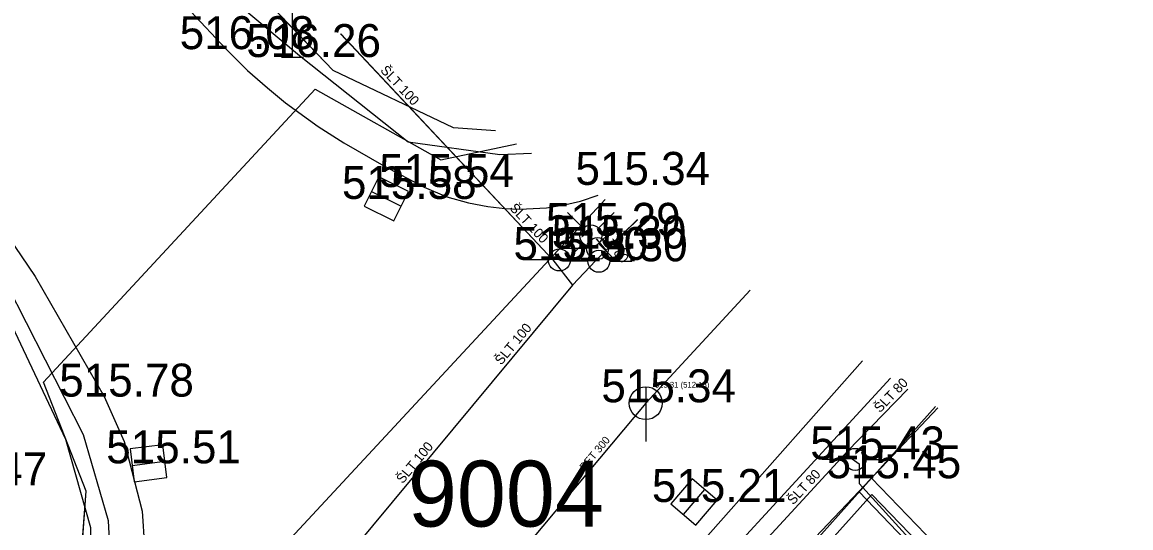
# Model space of a CAD drawing. Extents: x -668867 to -667827, y -1131943 to -1131019.
# Drawn here: x -668350.71 to -668325.45, y -1131219 to -1131207.49 of the extents above; entities that cross this region are included whole.
import ezdxf

# ---------------------------------------------------------------- set-up
doc = ezdxf.new("R2010")
doc.units = 0
for name, color, linetype in [('G_Bod_tecka', 7, 'Continuous'), ('G_Bod_vyska', 7, 'Continuous'), ('G_Bodove_pole', 7, 'Continuous'), ('G_Objekty_dopravni', 7, 'Continuous'), ('G_Plochy_zpevnene', 7, 'Continuous'), ('G_Ploty', 7, 'Continuous'), ('G_Ploty_vstupy', 7, 'Continuous'), ('G_Site-kanalizace', 7, 'Continuous'), ('G_Site-plynovod', 7, 'Continuous'), ('G_Site-vodovod', 7, 'Continuous'), ('G_Z_ELsilove_podz_kotovane', 7, 'Continuous'), ('G_Z_KANAL_podz_kotovane', 7, 'Continuous'), ('G_Z_PLYNY_podz_geodeticky', 7, 'Continuous'), ('G_Z_VODA_podz_kotovane', 7, 'Continuous'), ('Vrstva 13', 7, 'Continuous'), ('Vrstva 17', 7, 'Continuous'), ('Vrstva 2', 7, 'Continuous'), ('Vrstva 25', 7, 'Continuous'), ('Vrstva 27', 7, 'Continuous'), ('Vrstva 3', 7, 'Continuous'), ('Vrstva 4', 7, 'Continuous'), ('Vrstva 6', 7, 'Continuous'), ('Vrstva 7', 7, 'Continuous'), ('Vrstva 8', 7, 'Continuous')]:
    doc.layers.add(name, color=color, linetype=linetype)

msp = doc.modelspace()

# ---------------------------------------------------------------- linework, layer by layer
at = {"layer": 'G_Bod_tecka'}
for p, q in [((-668346.06, -1131208.1), (-668346.06, -1131208.1)), ((-668344.55, -1131208.28), (-668344.55, -1131208.28)), ((-668341.55, -1131211.24), (-668341.55, -1131211.24)), ((-668342.41, -1131211.51), (-668342.41, -1131211.51)), ((-668337.75, -1131212.35), (-668337.75, -1131212.35)), ((-668337.6, -1131212.64), (-668337.6, -1131212.64)), ((-668338.47, -1131212.9), (-668338.47, -1131212.9)), ((-668337.57, -1131212.93), (-668337.57, -1131212.93)), ((-668348.84, -1131216.01), (-668348.84, -1131216.01)), ((-668336.49, -1131216.14), (-668336.49, -1131216.14)), ((-668347.83, -1131217.53), (-668347.83, -1131217.53)), ((-668331.73, -1131217.44), (-668331.73, -1131217.44)), ((-668331.36, -1131217.87), (-668331.36, -1131217.87)), ((-668335.4, -1131218.41), (-668335.4, -1131218.41))]:
    msp.add_line(p, q, dxfattribs=at)
at = {"layer": 'G_Objekty_dopravni'}
for p, q in [((-668344.55, -1131208.28), (-668344.55, -1131207.28)), ((-668344.8, -1131208.28), (-668344.3, -1131208.28))]:
    msp.add_line(p, q, dxfattribs=at)
at = {"layer": 'G_Plochy_zpevnene'}
msp.add_line((-668339.99, -1131224.69), (-668331.559, -1131215.194), dxfattribs=at)
for points in [[(-668350.532, -1131203.318), (-668348.5, -1131205.5), (-668346.06, -1131208.1), (-668345.57, -1131208.59), (-668345.12, -1131208.98), (-668344.71, -1131209.32), (-668343.96, -1131209.86), (-668343.38, -1131210.23), (-668342.47, -1131210.76), (-668341.55, -1131211.24), (-668341.03, -1131211.46), (-668340.54, -1131211.6), (-668340.1, -1131211.68), (-668339.71, -1131211.73), (-668339.37, -1131211.74), (-668338.76, -1131211.71), (-668338.32, -1131211.64), (-668337.99, -1131211.56), (-668337.585, -1131211.422)], [(-668353.43, -1131209.2), (-668352.13, -1131210.76), (-668350.41, -1131213.28), (-668348.84, -1131216.01), (-668348.38, -1131217.03), (-668347.97, -1131218.62), (-668347.92, -1131219.42), (-668347.97, -1131220.19), (-668348.43, -1131222.38), (-668348.95, -1131224.03), (-668350.02, -1131226.42), (-668350.69, -1131227.53), (-668351.44, -1131228.57), (-668356.24, -1131234.57), (-668361.05, -1131240.57)]]:
    msp.add_lwpolyline(points, dxfattribs=at)
at = {"layer": 'G_Ploty'}
for p, q in [((-668331.36, -1131217.87), (-668333.32, -1131220.06)), ((-668326.41, -1131222.97), (-668331.36, -1131217.87)), ((-668333.13, -1131220.22), (-668331.35, -1131218.24)), ((-668331.35, -1131218.24), (-668326.6, -1131223.14))]:
    msp.add_line(p, q, dxfattribs=at)
at = {"layer": 'G_Ploty_vstupy'}
msp.add_line((-668329.897, -1131216.235), (-668331.36, -1131217.87), dxfattribs=at)
at = {"layer": 'G_Site-kanalizace'}
for p, q in [((-668342.746, -1131211.343), (-668342.075, -1131211.677)), ((-668336.5, -1131215.785), (-668336.5, -1131217.035)), ((-668348.202, -1131217.577), (-668347.458, -1131217.483)), ((-668335.643, -1131218.695), (-668335.157, -1131218.125))]:
    msp.add_line(p, q, dxfattribs=at)
for points in [[(-668342.913, -1131211.678), (-668342.241, -1131212.012), (-668341.907, -1131211.34), (-668342.579, -1131211.006)], [(-668348.156, -1131217.948), (-668347.411, -1131217.855), (-668347.504, -1131217.11), (-668348.249, -1131217.203)], [(-668335.359, -1131218.938), (-668334.872, -1131218.367), (-668335.443, -1131217.881), (-668335.929, -1131218.451)]]:
    msp.add_lwpolyline(points, close=True, dxfattribs=at)
msp.add_circle((-668336.5, -1131216.16), 0.375, dxfattribs=at)
at = {"layer": 'G_Site-plynovod'}
for p, q in [((-668338.282, -1131211.818), (-668337.927, -1131212.173)), ((-668337.573, -1131212.172), (-668337.219, -1131211.819)), ((-668337.574, -1131212.525), (-668337.219, -1131212.88)), ((-668337.927, -1131212.526), (-668338.28, -1131212.88))]:
    msp.add_line(p, q, dxfattribs=at)
msp.add_circle((-668337.75, -1131212.35), 0.25, dxfattribs=at)
at = {"layer": 'G_Site-vodovod'}
for p, q in [((-668337.85, -1131212.64), (-668338.35, -1131212.64)), ((-668337.35, -1131212.64), (-668336.85, -1131212.64)), ((-668338.72, -1131212.9), (-668339.22, -1131212.9)), ((-668337.82, -1131212.93), (-668338.32, -1131212.93)), ((-668338.22, -1131212.9), (-668337.72, -1131212.9)), ((-668337.32, -1131212.93), (-668336.82, -1131212.93)), ((-668331.98, -1131217.44), (-668332.48, -1131217.44)), ((-668331.48, -1131217.44), (-668330.98, -1131217.44))]:
    msp.add_line(p, q, dxfattribs=at)
for centre in [(-668337.6, -1131212.64), (-668338.47, -1131212.9), (-668337.57, -1131212.93), (-668331.73, -1131217.44)]:
    msp.add_circle(centre, 0.25, dxfattribs=at)
at = {"layer": 'G_Z_ELsilove_podz_kotovane'}
for points in [[(-668339.101, -1131210.473), (-668339.826, -1131210.505), (-668341.91, -1131210.218), (-668344.392, -1131208.25), (-668349.53, -1131203.952), (-668349.544, -1131203.936)], [(-668339.923, -1131209.959), (-668340.88, -1131209.89), (-668343.62, -1131208.59), (-668345.881, -1131206.229)], [(-668413.74, -1131320.95), (-668412.29, -1131319.3), (-668403.95, -1131313.7), (-668402.11, -1131310.49), (-668408.44, -1131302.38), (-668406.24, -1131299.85), (-668388.22, -1131275.11), (-668370.91, -1131251.68), (-668351.39, -1131226.2), (-668349.57, -1131222.57), (-668349.25, -1131218.16), (-668350.22, -1131215.68), (-668344.03, -1131209.01), (-668341.17, -1131210.62), (-668339.446, -1131210.257)], [(-668350.861, -1131226.682), (-668349.07, -1131223.637), (-668348.731, -1131222.382), (-668348.635, -1131220.863), (-668348.736, -1131218.84), (-668349.309, -1131216.884), (-668351.04, -1131213.478)], [(-668350.935, -1131226.481), (-668349.512, -1131223.476), (-668349.193, -1131222.423), (-668349.165, -1131220.909), (-668349.144, -1131218.997), (-668349.71, -1131216.984), (-668351.318, -1131213.593)], [(-668330.926, -1131215.591), (-668337.056, -1131222.253), (-668343.573, -1131229.839), (-668348.306, -1131235.609), (-668349.019, -1131236.361), (-668349.3, -1131236.463), (-668349.567, -1131236.489), (-668350.148, -1131235.897), (-668351.578, -1131234.474)]]:
    msp.add_lwpolyline(points, dxfattribs=at)
at = {"layer": 'G_Z_KANAL_podz_kotovane'}
for p, q in [((-668334.121, -1131213.591), (-668336.5, -1131216.16)), ((-668336.5, -1131216.16), (-668345.87, -1131227.33))]:
    msp.add_line(p, q, dxfattribs=at)
at = {"layer": 'G_Z_PLYNY_podz_geodeticky'}
for points in [[(-668337.427, -1131211.521), (-668350.47, -1131225.57), (-668355.06, -1131231.31), (-668361.9, -1131239.88), (-668407.57, -1131301.56)], [(-668329.849, -1131216.265), (-668331.65, -1131218.17), (-668336.59, -1131223.38), (-668341.4, -1131229.35), (-668345.77, -1131234.76), (-668350.37, -1131240.51), (-668354.78, -1131246.26), (-668359.23, -1131252.11), (-668363.64, -1131257.91), (-668367.21, -1131262.48), (-668373.55, -1131270.81), (-668377.88, -1131276.49), (-668382.55, -1131282.62), (-668386.72, -1131288.1), (-668391.28, -1131294.08), (-668395.49, -1131299.61), (-668401.06, -1131306.92), (-668401.78, -1131307.86)], [(-668331.65, -1131218.17), (-668326.39, -1131223.65)]]:
    msp.add_lwpolyline(points, dxfattribs=at)
at = {"layer": 'G_Z_VODA_podz_kotovane'}
msp.add_line((-668337.4, -1131212.68), (-668337.62, -1131212.42), dxfattribs=at)
for points in [[(-668343.453, -1131207.749), (-668338.62, -1131212.9), (-668338.17, -1131213.47)], [(-668338.17, -1131213.47), (-668337.64, -1131212.91), (-668337.4, -1131212.68), (-668336.689, -1131211.983)], [(-668338.17, -1131213.47), (-668351.36, -1131229.33), (-668353.35, -1131231.71), (-668353.37, -1131231.75), (-668354.63, -1131233.25), (-668385.18, -1131269.99), (-668391.31, -1131277.36), (-668413.4, -1131303.06)], [(-668330.528, -1131215.84), (-668331.91, -1131217.26), (-668331.96, -1131217.31), (-668336.96, -1131222.75), (-668338.35, -1131224.25), (-668342.33, -1131228.98), (-668346.7, -1131234.65), (-668346.77, -1131234.74), (-668351.28, -1131240.37), (-668351.39, -1131240.51), (-668355.71, -1131245.9), (-668355.78, -1131246), (-668359.86, -1131251.75), (-668366.89, -1131260.56), (-668367.08, -1131260.8)], [(-668331.96, -1131217.31), (-668331.64, -1131217.54), (-668331.64, -1131217.99), (-668325.45, -1131224.8)]]:
    msp.add_lwpolyline(points, dxfattribs=at)
at = {"layer": 'Vrstva 13'}
for p, q in [((-668334.121, -1131213.591), (-668336.5, -1131216.16)), ((-668336.5, -1131216.16), (-668345.867, -1131227.326))]:
    msp.add_line(p, q, dxfattribs=at)
at = {"layer": 'Vrstva 17'}
for p, q in [((-668343.62, -1131208.59), (-668345.881, -1131206.229)), ((-668340.88, -1131209.89), (-668343.62, -1131208.59)), ((-668350.22, -1131215.68), (-668344.03, -1131209.01)), ((-668344.03, -1131209.01), (-668341.17, -1131210.62)), ((-668339.923, -1131209.959), (-668340.88, -1131209.89)), ((-668341.17, -1131210.62), (-668339.446, -1131210.257)), ((-668349.25, -1131218.16), (-668350.22, -1131215.68)), ((-668349.57, -1131222.57), (-668349.25, -1131218.16))]:
    msp.add_line(p, q, dxfattribs=at)
at = {"layer": 'Vrstva 25'}
msp.add_line((-668337.399, -1131212.676), (-668337.616, -1131212.425), dxfattribs=at)
msp.add_lwpolyline([(-668331.961, -1131217.313), (-668331.638, -1131217.539), (-668331.638, -1131217.992), (-668325.452, -1131224.796)], dxfattribs=at)
at = {"layer": 'Vrstva 27'}
for points in [[(-668343.447, -1131207.753), (-668338.621, -1131212.896), (-668338.172, -1131213.47)], [(-668338.172, -1131213.47), (-668337.639, -1131212.911), (-668337.399, -1131212.676), (-668336.69, -1131211.982)], [(-668338.172, -1131213.47), (-668351.363, -1131229.328), (-668353.348, -1131231.715), (-668353.374, -1131231.746), (-668354.633, -1131233.247), (-668385.183, -1131269.991), (-668391.313, -1131277.364), (-668413.397, -1131303.063)], [(-668330.531, -1131215.838), (-668331.914, -1131217.26), (-668331.961, -1131217.313), (-668336.959, -1131222.746), (-668338.346, -1131224.254), (-668342.334, -1131228.977), (-668346.701, -1131234.655), (-668346.77, -1131234.741), (-668351.281, -1131240.367), (-668351.395, -1131240.509), (-668355.714, -1131245.901), (-668355.784, -1131246), (-668359.856, -1131251.751), (-668366.89, -1131260.561), (-668367.082, -1131260.801)]]:
    msp.add_lwpolyline(points, dxfattribs=at)
at = {"layer": 'Vrstva 6'}
for p, q in [((-668338.621, -1131212.896), (-668338.621, -1131212.896)), ((-668337.639, -1131212.911), (-668337.639, -1131212.911)), ((-668331.638, -1131217.538), (-668331.638, -1131217.538))]:
    msp.add_line(p, q, dxfattribs=at)
at = {"layer": 'Vrstva 7'}
msp.add_line((-668337.616, -1131212.425), (-668337.616, -1131212.425), dxfattribs=at)
at = {"layer": 'Vrstva 8'}
msp.add_line((-668336.5, -1131216.16), (-668336.5, -1131216.16), dxfattribs=at)

# ---------------------------------------------------------------- texts
at = {"layer": 'G_Bod_vyska'}
for s, p in [('516.08', (-668347.118, -1131208.1)), ('516.26', (-668345.6, -1131208.28)), ('515.54', (-668342.572, -1131211.24)), ('515.34', (-668338.102, -1131211.19)), ('515.58', (-668343.422, -1131211.51)), ('515.29', (-668338.774, -1131212.35)), ('515.30', (-668338.644, -1131212.64)), ('515.30', (-668339.514, -1131212.9)), ('515.30', (-668338.614, -1131212.93)), ('515.78', (-668349.862, -1131216.01)), ('515.34', (-668337.512, -1131216.14)), ('515.51', (-668348.791, -1131217.53)), ('515.43', (-668332.752, -1131217.44)), ('517.47', (-668353.202, -1131218.03)), ('515.45', (-668332.382, -1131217.87)), ('515.21', (-668336.361, -1131218.41))]:
    msp.add_text(s, height=0.75, dxfattribs=at).set_placement(p)
at = {"layer": 'G_Bodove_pole'}
msp.add_text('9004', height=1.5, dxfattribs=at).set_placement((-668341.918, -1131218.97))
at = {"layer": 'Vrstva 2'}
msp.add_text('515.31 (512.16)', height=0.13163, dxfattribs=at).set_placement((-668336.294, -1131215.807))
at = {"layer": 'Vrstva 3'}
msp.add_text('BET 300', height=0.1755, rotation=49.9912, dxfattribs=at).set_placement((-668337.89, -1131217.708))
at = {"layer": 'Vrstva 4'}
for s, rotation, p in [('ŠLT 100', 313.1844, (-668342.56, -1131208.594)), ('ŠLT 100', 313.1733, (-668339.617, -1131211.731)), ('LT 80', 310.6965, (-668337.525, -1131212.422)), ('ŠLT 100', 50.2605, (-668339.793, -1131215.308)), ('ŠLT 80', 45.8046, (-668331.168, -1131216.393)), ('ŠLT 100', 50.2293, (-668342.037, -1131218.007)), ('ŠLT 80', 47.4019, (-668333.14, -1131218.489))]:
    msp.add_text(s, height=0.2194, rotation=rotation, dxfattribs=at).set_placement(p)

doc.saveas('drawing.dxf')
